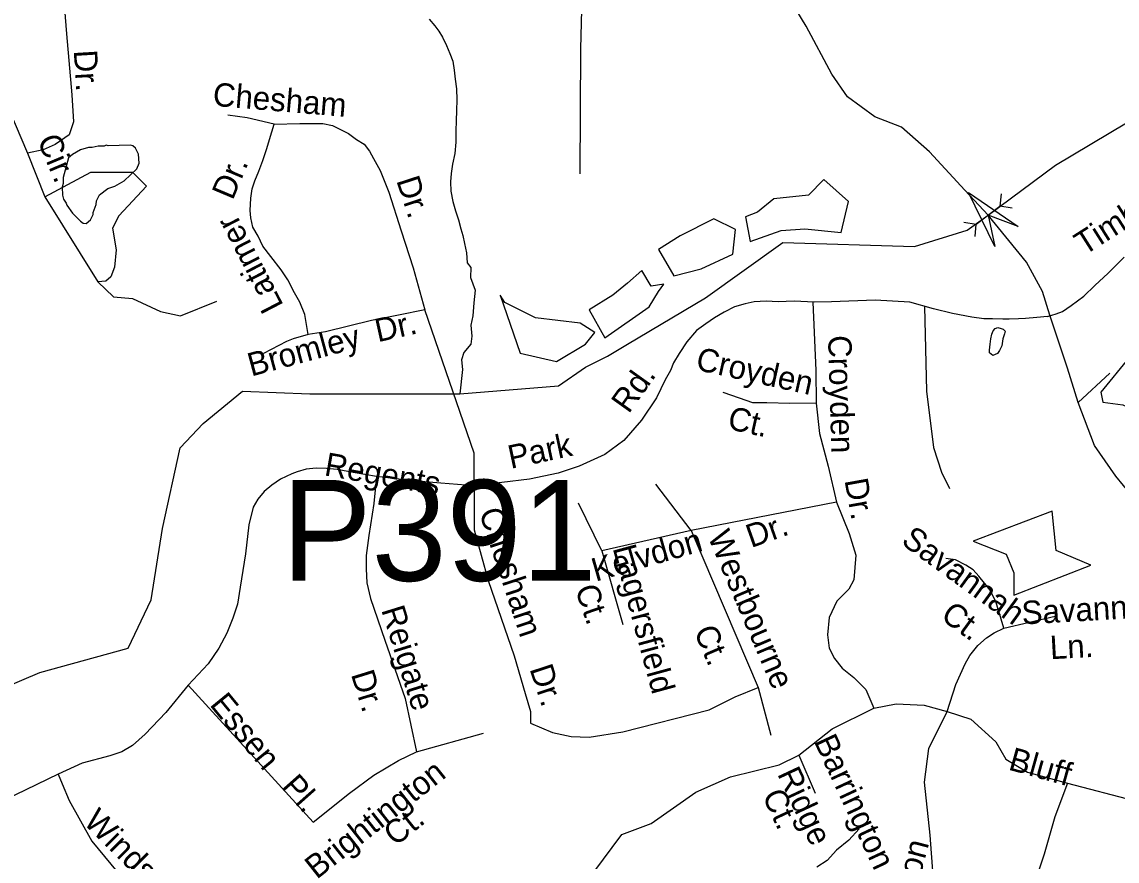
# Model space of a CAD drawing. Extents: x 1547597 to 1699558, y 810033 to 920809.
# Drawn here: x 1667282 to 1671734, y 864357 to 867769 of the extents above; entities that cross this region are included whole.
import ezdxf

# ---------------------------------------------------------------- set-up
doc = ezdxf.new("R2010")
doc.units = 0
for name, color, linetype in [('Exist Boundary Political City Limit New Hole', 7, 'Continuous'), ('Exist Hydrographic Creek Single Shore', 7, 'Continuous'), ('Exist Hydrographic Misc Water Feature', 7, 'Continuous'), ('Exist Road Non-System Type 51', 7, 'Continuous'), ('Exist Road Non-System Type 51 Label', 7, 'Continuous'), ('Exist Road Secondary Structure Pipe Attributed CELL', 7, 'Continuous'), ('Exist Road Secondary Structure Pipe CELL', 7, 'Continuous'), ('Exist Road Secondary Structure Pipe Number Label', 7, 'Continuous'), ('Exist Road Secondary Type 51 Attributed', 7, 'Continuous')]:
    doc.layers.add(name, color=color, linetype=linetype)

msp = doc.modelspace()

# ---------------------------------------------------------------- linework, layer by layer
at = {"layer": 'Exist Boundary Political City Limit New Hole'}
msp.add_lwpolyline([(1671149.4, 865658.6), (1671282.5, 865605.5), (1671313.9, 865529.5), (1671313.9, 865438.4), (1671627.1, 865559.9), (1671486.1, 865620.6), (1671470.5, 865780.1), (1671149.4, 865658.6)], dxfattribs=at)
at = {"layer": 'Exist Hydrographic Creek Single Shore'}
for points in [[(1669573.5, 866366), (1669662.1, 866410.4), (1669743.4, 866458.5), (1670061.3, 866647.1), (1670375.4, 866872.7), (1670910.4, 866856.2), (1671125, 866922.8), (1671210.1, 866982.9), (1671484, 867187.1), (1672131.6, 867573.1), (1672445.5, 867623.2), (1672746.5, 867751.7), (1672905.5, 867751.8), (1673199.5, 867611.3), (1673458.2, 867592.8), (1673502.5, 867685.3), (1673578.9, 867710.1), (1673763.7, 867684.2)], [(1667807, 865419), (1667853.4, 865709.4), (1667925.2, 866037), (1668018.2, 866136.9), (1668178.6, 866267.9), (1668452, 866256.8), (1669061.8, 866256.8), (1669463.4, 866289), (1669573.5, 866366)], [(1665665.3, 863671.1), (1665989.4, 864268.5), (1666335.4, 864655.3), (1666520.4, 864753.3), (1666863.4, 864867.9), (1667133.3, 865031.2), (1667355.1, 865123.7), (1667713.5, 865223.5), (1667807, 865419)]]:
    msp.add_lwpolyline(points, dxfattribs=at)
at = {"layer": 'Exist Hydrographic Misc Water Feature'}
for points in [[(1668937.1, 867780), (1668960.8, 867753.8), (1668976.5, 867731.6), (1668992.3, 867707.4), (1669007.9, 867673.3), (1669021.5, 867641.1), (1669033.3, 867609), (1669039, 867572.9), (1669042.6, 867536.8), (1669048.1, 867496.8), (1669049.7, 867452.7), (1669049.2, 867408.8), (1669046.7, 867366.7), (1669046.3, 867326.7), (1669045.8, 867280.7), (1669041.3, 867234.8), (1669032.8, 867190.9), (1669026.5, 867152.9), (1669024.1, 867118.9), (1669025.7, 867080.9), (1669033.2, 867038.7), (1669044.8, 867000.6), (1669056.4, 866964.5), (1669066, 866928.3), (1669073.7, 866900.3), (1669081.4, 866868.1), (1669088.9, 866830.1), (1669092.6, 866790), (1669106.5, 866770.7), (1669106, 866730.6), (1669124.1, 866678.5), (1669119.7, 866626.5), (1669114.7, 866574.8), (1669106.3, 866536.9), (1669111.5, 866491.1), (1669107.1, 866459.1), (1669078.7, 866425.4), (1669068.5, 866395.5), (1669072.9, 866356.7), (1669061.8, 866256.8)], [(1667519.7, 866959.1), (1667531.2, 866951.4), (1667543.1, 866949.1), (1667561.4, 866964.8), (1667571.7, 866986.7), (1667571.8, 866994.7), (1667584.3, 867026.4), (1667584.6, 867042.4), (1667597, 867066.2), (1667631.4, 867091.6), (1667659.6, 867101.2), (1667697.9, 867122.5), (1667748.7, 867171.6), (1667759, 867195.5), (1667755.6, 867231.5), (1667744.1, 867255.7), (1667732.2, 867265.9), (1667722.2, 867268.1), (1667632.2, 867265.6), (1667624.3, 867267.8), (1667616.2, 867263.9), (1667592.2, 867264.3), (1667568.1, 867258.7), (1667552.1, 867259), (1667520, 867249.5), (1667487.7, 867230.1), (1667471.4, 867216.3), (1667450.2, 867136.8), (1667449.8, 867112.8), (1667445.6, 867096.8), (1667447, 867064.8), (1667450.7, 867048.7), (1667462.5, 867032.5), (1667464.4, 867024.5), (1667487.8, 866992.1), (1667519.7, 866959.1)], [(1670242.4, 866876.7), (1670368.1, 866921.1), (1670464.2, 866928.5), (1670612, 866913.7), (1670641.5, 867039.4), (1670541.8, 867128.2), (1670478.9, 867065.3), (1670338.5, 867050.5), (1670272, 866995.1), (1670224, 866976.6), (1670242.4, 866876.7)], [(1670172.2, 866824.9), (1670183.3, 866924.8), (1670094.6, 866969.2), (1669957.9, 866898.9), (1669869.2, 866843.4), (1669932, 866736.2), (1670042.9, 866765.7), (1670172.2, 866824.9)], [(1669802.7, 866758.3), (1669743.5, 866706.6), (1669684.4, 866658.5), (1669588.3, 866599.3), (1669651.2, 866484.6), (1669832.2, 866610.4), (1669869.2, 866673.3), (1669891.4, 866702.9), (1669839.6, 866695.5), (1669802.7, 866758.3)], [(1669551.4, 866543.8), (1669370.3, 866566), (1669244.7, 866628.9), (1669226.2, 866658.5), (1669307.5, 866421.8), (1669455.3, 866388.5), (1669573.6, 866458.7), (1669610.5, 866506.8), (1669551.4, 866543.8)], [(1671270.1, 866480.7), (1671265.7, 866452.6), (1671255.6, 866432.8), (1671247.5, 866420.8), (1671229.3, 866413), (1671215.5, 866423.2), (1671215.6, 866435.2), (1671217.8, 866459.2), (1671220.1, 866481.1), (1671224.2, 866499.1), (1671230.5, 866513.1), (1671238.5, 866522.9), (1671248.6, 866526.9), (1671262.7, 866522.7), (1671270.4, 866520.7), (1671278.4, 866512.5), (1671276.4, 866500.6), (1671270.1, 866480.7)], [(1671915.6, 866300.6), (1671882.4, 866359.8), (1671782.6, 866404.2), (1671668, 866263.7), (1671675.4, 866223), (1671756.7, 866211.9), (1671823.2, 866182.3), (1671841.7, 866108.3), (1671897.1, 866082.4), (1671934.1, 866045.4), (1671934.1, 865993.6), (1671952.6, 866026.9), (1671956.3, 866123.1), (1671974.7, 866134.2), (1671967.4, 866197.1), (1671945.2, 866189.7), (1671945.2, 866256.3), (1671937.8, 866308), (1671915.6, 866300.6)], [(1670685.8, 864488.1), (1670643.5, 864442.2), (1670593.3, 864402.2), (1670555.1, 864360.3), (1670513.1, 864332.4)]]:
    msp.add_lwpolyline(points, dxfattribs=at)
at = {"layer": 'Exist Road Non-System Type 51'}
for p, q in [((1671575.4, 866222), (1671705, 866341.1)), ((1670001.9, 865701.6), (1669858.3, 865889.5)), ((1669639.1, 865618.8), (1669545.1, 865812.1)), ((1671273.4, 865304.2), (1671482.8, 865353.3))]:
    msp.add_line(p, q, dxfattribs=at)
for points in [[(1667420.9, 868249.5), (1667463.4, 867720.2), (1667484.6, 867472.5), (1667491.7, 867362.9), (1667474, 867309.8), (1667417.5, 867270.9), (1667368, 867249.7), (1667304.3, 867235.5)], [(1669557.2, 867818.9), (1669553.3, 867660.2), (1669550.5, 867151.7)], [(1667138.2, 867624.7), (1667304.3, 867235.5)], [(1668308, 867353.9), (1668198.3, 867378.6), (1668118.8, 867389.6)], [(1668445.2, 866497.8), (1668431.5, 866580.1), (1668412.3, 866629.5), (1668390.3, 866667.9), (1668362.9, 866720.1), (1668335.5, 866761.2), (1668294.3, 866816.1), (1668261.4, 866857.2), (1668242.2, 866898.4), (1668220.3, 866934.1), (1668212.1, 866972.5), (1668209.3, 867002.7), (1668212.1, 867052.1), (1668217.5, 867090.5), (1668228.5, 867123.4), (1668245, 867161.8), (1668261.4, 867205.7), (1668277.9, 867255.1), (1668288.8, 867290.8), (1668308, 867353.9)], [(1668308, 867353.9), (1668412.3, 867356.6), (1668467.1, 867356.6), (1668505.5, 867356.6), (1668543.9, 867348.4), (1668571.3, 867334.7), (1668609.7, 867315.5), (1668642.6, 867290.8), (1668672.8, 867271.6), (1668694.7, 867244.1), (1668711.2, 867213.9), (1668738.6, 867164.6), (1668774.2, 867076.8), (1668823.6, 866920.4), (1668873, 866769.4), (1668919.6, 866599.3)], [(1667304.3, 867235.5), (1667375, 867058.6)], [(1667375, 867058.6), (1667562.4, 867157.7), (1667732.1, 867157.7), (1667788.6, 867101.1), (1667675.5, 866980.8), (1667650.8, 866931.3), (1667664.9, 866842.8), (1667657.8, 866772.1), (1667643.7, 866733.2), (1667622.5, 866715.5), (1667590.7, 866711.9)], [(1667375, 867058.6), (1667590.7, 866711.9)], [(1671450.9, 866570.9), (1671485.8, 866581.7), (1671512.6, 866592.4), (1671547.5, 866616.6), (1671598.5, 866654.2), (1671644.1, 866697.1), (1671697.8, 866748.2), (1671762.2, 866812.6)], [(1667590.7, 866711.9), (1667654.3, 866651.8), (1667732.1, 866644.7), (1667845.2, 866591.7), (1667926.5, 866574), (1668075, 866634.1)], [(1671450.9, 866570.9), (1671407.9, 866566.8), (1671361.4, 866563.1), (1671333.8, 866562.1), (1671294.7, 866560.5), (1671269, 866560.5), (1671227.3, 866562.6), (1671191.9, 866562.6), (1671143.9, 866568.8), (1671064.7, 866583.4), (1670987.6, 866602.2), (1670891.7, 866629.3), (1670750, 866637.6), (1670572.8, 866631.4), (1670502, 866629.3), (1670420.7, 866633.5), (1670356.1, 866631.4), (1670308.1, 866633.5), (1670258.1, 866631.4), (1670222.7, 866623), (1670178.9, 866610.5), (1670137.2, 866589.7), (1670097.6, 866566.7), (1670062.2, 866541.7), (1670024.7, 866514.6), (1669985.1, 866468.7), (1669953.8, 866420.8), (1669930.9, 866383.2), (1669918.4, 866351.9), (1669897.5, 866314.4), (1669862.1, 866241.4), (1669800.1, 866150.7), (1669728.9, 866067.6), (1669651.7, 866011.1), (1669547.8, 865963.6), (1669461.8, 865933.9), (1669346, 865910.2), (1669120.4, 865883.1)], [(1670497.6, 866629.5), (1670508.8, 866351.8), (1670510.9, 866218.7)], [(1670950.7, 866612.6), (1670959.2, 866267.8), (1670987.8, 866038.4), (1671020.6, 865938), (1671053.4, 865872.5)], [(1668919.6, 866599.3), (1668812.6, 866577.4), (1668702.9, 866555.4), (1668516.5, 866508.8), (1668445.2, 866497.8)], [(1669120.4, 865883.1), (1669119.8, 866015.2), (1668919.6, 866599.3)], [(1668445.2, 866497.8), (1668384.8, 866481.3), (1668357.4, 866470.4), (1668264.2, 866421)], [(1670510.9, 866218.7), (1670403, 866217.5), (1670310.7, 866220.7), (1670253.4, 866220.7), (1670199.3, 866239.8), (1670132.4, 866262.1)], [(1670510.9, 866218.7), (1670523.9, 866096.5), (1670558.9, 865962.7), (1670593.9, 865816.2)], [(1668722.9, 865920.4), (1668629.2, 865937.9), (1668563.8, 865948.8), (1668520.2, 865953.2), (1668478.8, 865955.3), (1668437.4, 865951), (1668400.4, 865940.1), (1668378.6, 865931.4), (1668332.8, 865909.5), (1668298, 865885.6), (1668267.4, 865859.4), (1668241.3, 865828.9), (1668221.7, 865796.2), (1668204.2, 865724.2), (1668191.2, 865606.4), (1668169.4, 865471.2), (1668158.5, 865401.5), (1668138.9, 865344.8), (1668114.9, 865283.7), (1668082.2, 865222.6), (1668038.6, 865159.4), (1667958, 865072.2)], [(1668722.9, 865920.4), (1668712, 865811.4), (1668692.4, 865680.6), (1668681.5, 865599.9), (1668681.5, 865545.4), (1668683.7, 865488.7), (1668698.9, 865425.4), (1668757.8, 865255.4), (1668840.6, 865017.7), (1668886.4, 864801.8)], [(1669120.4, 865883.1), (1668984.4, 865894.3), (1668871.1, 865903), (1668722.9, 865920.4)], [(1669120.4, 865883.1), (1669120.3, 865704.8), (1669177.6, 865497.8), (1669282.6, 865192), (1669327.2, 865039.2), (1669349.5, 864965.9), (1669349.5, 864918.2)], [(1670593.9, 865816.2), (1670001.9, 865701.6)], [(1670593.9, 865816.2), (1670645.1, 865689.4), (1670671.5, 865600.6), (1670663.9, 865500.5), (1670643.2, 865462.8), (1670594.1, 865413.7), (1670563.9, 865347.6), (1670556.4, 865277.7), (1670563.9, 865223), (1670584.7, 865181.4), (1670616.8, 865141.8), (1670663.9, 865104), (1670713, 865054.9), (1670745.1, 864979.4)], [(1670001.9, 865701.6), (1669639.1, 865618.8)], [(1670001.9, 865701.6), (1670275.3, 865062.5), (1670326.2, 864869.9)], [(1669639.1, 865618.8), (1669725, 865319.4)], [(1671273.4, 865304.2), (1671252.6, 865377.8), (1671241.3, 865411.8), (1671218.6, 865459), (1671171.5, 865515.7), (1671148.8, 865542.1), (1671118.6, 865561), (1671077.1, 865581.7), (1671037.5, 865587.4)], [(1671043, 864965.5), (1671079, 865075.7), (1671116.8, 865158.8), (1671135.6, 865192.8), (1671167.7, 865234.3), (1671203.6, 865264.5), (1671233.7, 865285.3), (1671273.4, 865304.2)], [(1667958, 865072.2), (1667866.7, 864961.9), (1667783, 864873.5), (1667731.8, 864827), (1667687.7, 864801.4), (1667638.8, 864785.1), (1667527.2, 864754.9), (1667429.6, 864711.3)], [(1667958, 865072.2), (1668466.5, 864515.2)], [(1669349.5, 864918.2), (1669438.6, 864879.9), (1669515, 864864), (1669588.2, 864860.8), (1669725, 864883.1), (1670075.3, 864971.8), (1670180.9, 865024.7), (1670275.3, 865062.5)], [(1670439.9, 864788.1), (1670575.4, 864894.8), (1670745.1, 864979.4), (1670835.6, 864996.4), (1670950.3, 864991.9), (1671043, 864965.5)], [(1671043, 864965.5), (1670968, 864815.4), (1670950.3, 864678.5), (1670972.4, 864462.2), (1670985.6, 864298.9), (1670968, 864197.3), (1670915, 864073.7), (1670760.6, 863861.8), (1670690.1, 863791.2)], [(1671043, 864965.5), (1671140, 864934.6), (1671241.5, 864841.8), (1671281.2, 864771.2), (1671369.4, 864718.2), (1671532.6, 864674.1)], [(1668886.4, 864801.8), (1669158.8, 864878.1)], [(1668466.5, 864515.2), (1668613, 864633.9), (1668713, 864706), (1668812.9, 864766.5), (1668886.4, 864801.8)], [(1669606.6, 864312.8), (1669720.9, 864465.9), (1669840, 864510), (1670020.9, 864638), (1670162, 864699.8), (1670360.5, 864748.4), (1670439.9, 864788.1)], [(1670439.9, 864788.1), (1670506.1, 864633.6)], [(1667429.6, 864711.3), (1666857.9, 864434.5)], [(1667429.6, 864711.3), (1667445.9, 864671.8), (1667473.8, 864603.6), (1667566.8, 864438.5), (1667694.6, 864282.6), (1667813.2, 864138.4), (1667850.4, 864089.5), (1667878.3, 864033.7), (1667885.3, 863994.1), (1667892.3, 863947.6), (1667889.9, 863890.2)], [(1671532.6, 864674.1), (1671480.6, 864537.3), (1671437.5, 864386.1), (1671397.1, 864264.9), (1671354.3, 864131.7), (1671315.9, 864012.4), (1671277.4, 863891.1), (1671238.9, 863767.8), (1671204.7, 863660.5), (1671179.2, 863584.9)], [(1671532.6, 864674.1), (1671801.7, 864603.5), (1672066.4, 864550.5)]]:
    msp.add_lwpolyline(points, dxfattribs=at)
at = {"layer": 'Exist Road Secondary Structure Pipe Attributed CELL'}
msp.add_lwpolyline([(1671236.5, 866855.7), (1671130.5, 867075.2), (1671332.1, 866938.1), (1671210.1, 866982.9)], close=True, dxfattribs=at)
at = {"layer": 'Exist Road Secondary Structure Pipe CELL'}
for p, q in [((1671263.1, 867070.9), (1671257.8, 867020.4)), ((1671161.7, 866946.9), (1671257.8, 867020.4)), ((1671307.9, 867012.4), (1671257.8, 867020.4)), ((1671111.6, 866955), (1671161.7, 866946.9)), ((1671156.4, 866896.4), (1671161.7, 866946.9))]:
    msp.add_line(p, q, dxfattribs=at)
at = {"layer": 'Exist Road Secondary Type 51 Attributed'}
msp.add_lwpolyline([(1671822.9, 865808), (1671729.5, 865922), (1671641.9, 866047.6), (1671575.4, 866222), (1671532.7, 866362.1), (1671460.2, 866577.4), (1671430.2, 866672.5), (1671365.1, 866792.7), (1671210.1, 866982.9), (1671115, 867085.5), (1670970.9, 867241.6), (1670857.1, 867340.9), (1670749.5, 867383.9), (1670638.3, 867464.5), (1670574.7, 867556.3), (1670469.6, 867752), (1670404.4, 867859.8)], dxfattribs=at)

# ---------------------------------------------------------------- texts
at = {"layer": 'Exist Road Non-System Type 51 Label'}
for s, rotation, p in [('Dr.', 273.5216, (1667492.5, 867653)), ('Chesham', 355.1745, (1668055.5, 867428.6)), ('Cir.', 292.8324, (1667343, 867289.4)), ('Timberwood', 32.4013, (1671600.2, 866817.7)), ('Dr.', 67.1778, (1668138.5, 867041.2)), ('Dr.', 288.0365, (1668803.2, 867124.7)), ('Latimer', 117.4156, (1668347, 866616.7)), ('Dr.', 12.5094, (1668728.9, 866466.7)), ('Bromley', 15.0517, (1668214.3, 866327.1)), ('Croyden', 271.6382, (1670559, 866494.2)), ('Croyden', 347.544, (1670017, 866355.6)), ('Rd.', 54.4426, (1669748.4, 866173.3)), ('Ct.', 347.544, (1670146.3, 866115.2)), ('Park', 12.0427, (1669269.2, 865951.9)), ('Regents', 350.0208, (1668507.6, 865926)), ('Dr.', 280.1967, (1670625.5, 865905.9)), ('Chesham', 288.2733, (1669139.2, 865777.1)), ('Westbourne', 293.0368, (1670068.5, 865678)), ('Dr.', 19.524, (1670246.3, 865629.8)), ('Kelvdon', 16.0591, (1669614.1, 865493.1)), ('Savannah', 323.9534, (1670851.7, 865649.5)), ('Lagersfield', 285.191, (1669683, 865630.1)), ('Ct.', 289.0997, (1669529.1, 865464)), ('Savannah', 3.1822, (1671348.6, 865319.4)), ('Ct.', 323.9534, (1671012, 865343.7)), ('Reigate', 287.2615, (1668742.1, 865379.1)), ('Ct.', 293.0368, (1670012.3, 865292.6)), ('Ln.', 3.1822, (1671463.3, 865177.8)), ('Dr.', 287.2615, (1668618.8, 865117.1)), ('Dr.', 288.2733, (1669344.7, 865139)), ('Essen', 309.3474, (1668042.2, 864992.6)), ('Barrington', 295.0993, (1670500.2, 864844.8)), ('Bluff', 344.3813, (1671288.2, 864730)), ('Brightington', 38.349, (1668480.5, 864281)), ('Ridge', 295.0993, (1670351.3, 864712)), ('Pl.', 311.6169, (1668333.1, 864657.7)), ('Ct.', 295.0993, (1670289.6, 864624)), ('Windsor', 315.0503, (1667528, 864512.3)), ('Ct.', 38.4499, (1668799.9, 864414.8)), ('Barrington', 75.1835, (1670820.5, 863863.8))]:
    msp.add_text(s, height=95, rotation=rotation, dxfattribs=at).set_placement(p)
at = {"layer": 'Exist Road Secondary Structure Pipe Number Label'}
msp.add_text('P391', height=410.1, dxfattribs=at).set_placement((1668337.5, 865496.8))

doc.saveas('drawing.dxf')
